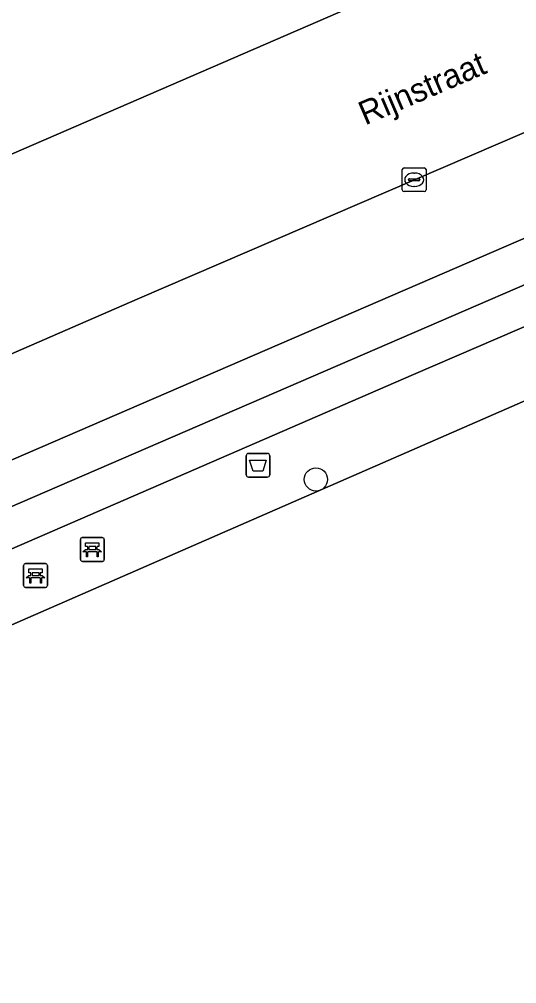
# Model space of a CAD drawing. Extents: x 157320 to 158835, y 386650 to 388491.
# Drawn here: x 157893.57 to 157914.51, y 387763.75 to 387804.33 of the extents above; entities that cross this region are included whole.
import ezdxf

# ---------------------------------------------------------------- set-up
doc = ezdxf.new("R2010")
doc.units = 0
for name, color, linetype in [('IMGEO_Afvalbak', 7, 'Continuous'), ('IMGEO_Bank', 7, 'Continuous'), ('IMGEO_Berm_groen', 7, 'Continuous'), ('IMGEO_Berm_open', 7, 'Continuous'), ('IMGEO_Boom', 7, 'Continuous'), ('IMGEO_Erf', 7, 'Continuous'), ('IMGEO_Fietspad_open', 7, 'Continuous'), ('IMGEO_Groenvoorziening', 7, 'Continuous'), ('IMGEO_Hek', 7, 'Continuous'), ('IMGEO_Kolk', 7, 'Continuous'), ('IMGEO_Openbare_ruimte_label', 7, 'Continuous'), ('IMGEO_Rijbaan_lokaal_open', 7, 'Continuous'), ('IMGEO_Voetpad_open', 7, 'Continuous')]:
    doc.layers.add(name, color=color, linetype=linetype)

msp = doc.modelspace()

# ---------------------------------------------------------------- linework, layer by layer
at = {"layer": 'IMGEO_Afvalbak'}
for p, q in [((157903.12, 387785.165), (157903.12, 387785.965)), ((157903.12, 387785.965), (157903.12, 387785.165)), ((157903.22, 387786.065), (157904.01, 387786.065)), ((157904.01, 387786.065), (157903.22, 387786.065)), ((157904.11, 387785.965), (157904.11, 387785.165)), ((157904.11, 387785.165), (157904.11, 387785.965)), ((157904.01, 387785.065), (157903.22, 387785.065)), ((157903.22, 387785.065), (157904.01, 387785.065))]:
    msp.add_line(p, q, dxfattribs=at)
msp.add_lwpolyline([(157903.263, 387785.779), (157903.967, 387785.779), (157903.818, 387785.309), (157903.412, 387785.309), (157903.263, 387785.779)], dxfattribs=at)
for centre, start, end in [((157903.22, 387785.965), 90, 180), ((157903.22, 387785.965), 90, 180), ((157904.01, 387785.965), 0, 90), ((157904.01, 387785.965), 360, 90), ((157903.22, 387785.165), 180, 270), ((157903.22, 387785.165), 180, 270), ((157904.01, 387785.165), 270, 0), ((157904.01, 387785.165), 270, 0)]:
    msp.add_arc(centre, 0.1, start, end, dxfattribs=at)
at = {"layer": 'IMGEO_Bank'}
for p, q in [((157896.142, 387781.596), (157896.142, 387782.437)), ((157896.142, 387782.437), (157896.142, 387781.596)), ((157896.217, 387782.521), (157897.058, 387782.521)), ((157897.058, 387782.521), (157896.217, 387782.521)), ((157897.142, 387782.446), (157897.142, 387781.605)), ((157897.142, 387781.605), (157897.142, 387782.446)), ((157896.839, 387781.919), (157896.446, 387781.919)), ((157896.451, 387782.027), (157896.451, 387782.133)), ((157896.495, 387782.133), (157896.495, 387782.027)), ((157896.783, 387782.139), (157896.501, 387782.139)), ((157896.501, 387782.021), (157896.783, 387782.021)), ((157896.789, 387782.027), (157896.789, 387782.133)), ((157896.833, 387782.133), (157896.833, 387782.027)), ((157893.825, 387781.426), (157894.666, 387781.426)), ((157894.666, 387781.426), (157893.825, 387781.426)), ((157897.067, 387781.521), (157896.226, 387781.521)), ((157896.226, 387781.521), (157897.067, 387781.521)), ((157893.75, 387780.501), (157893.75, 387781.342)), ((157893.75, 387781.342), (157893.75, 387780.501)), ((157894.059, 387780.932), (157894.059, 387781.038)), ((157894.103, 387781.038), (157894.103, 387780.932)), ((157894.391, 387781.044), (157894.109, 387781.044)), ((157894.397, 387780.932), (157894.397, 387781.038)), ((157894.441, 387781.038), (157894.441, 387780.932)), ((157894.75, 387781.351), (157894.75, 387780.51)), ((157894.75, 387780.51), (157894.75, 387781.351)), ((157894.447, 387780.824), (157894.054, 387780.824)), ((157894.109, 387780.926), (157894.391, 387780.926)), ((157894.675, 387780.426), (157893.834, 387780.426)), ((157893.834, 387780.426), (157894.675, 387780.426))]:
    msp.add_line(p, q, dxfattribs=at)
for points in [[(157896.445, 387782.139), (157896.359, 387782.139), (157896.359, 387782.3), (157896.922, 387782.3), (157896.922, 387782.139), (157896.839, 387782.139)], [(157896.389, 387781.919), (157896.247, 387781.919), (157896.359, 387782.021), (157896.445, 387782.021)], [(157896.439, 387781.912), (157896.439, 387781.705), (157896.396, 387781.705), (157896.396, 387781.912)], [(157896.839, 387782.021), (157896.922, 387782.021), (157897.034, 387781.919), (157896.895, 387781.919)], [(157896.889, 387781.912), (157896.889, 387781.705), (157896.845, 387781.705), (157896.845, 387781.912)], [(157894.053, 387781.044), (157893.967, 387781.044), (157893.967, 387781.205), (157894.53, 387781.205), (157894.53, 387781.044), (157894.447, 387781.044)], [(157893.997, 387780.824), (157893.855, 387780.824), (157893.967, 387780.926), (157894.053, 387780.926)], [(157894.047, 387780.817), (157894.047, 387780.61), (157894.004, 387780.61), (157894.004, 387780.817)], [(157894.447, 387780.926), (157894.53, 387780.926), (157894.642, 387780.824), (157894.503, 387780.824)], [(157894.497, 387780.817), (157894.497, 387780.61), (157894.453, 387780.61), (157894.453, 387780.817)]]:
    msp.add_lwpolyline(points, dxfattribs=at)
for centre, radius, start, end in [((157896.22, 387782.443), 0.0779, 92.4484, 184.2845), ((157896.22, 387782.443), 0.0779, 92.4484, 184.2845), ((157897.064, 387782.443), 0.0779, 2.4484, 94.2845), ((157897.064, 387782.443), 0.0779, 2.4484, 94.2845), ((157896.389, 387781.912), 0.00671, 2.8957, 87.1043), ((157896.446, 387781.912), 0.00671, 92.8957, 177.1043), ((157896.444, 387782.132), 0.00671, 2.8957, 87.1043), ((157896.444, 387782.028), 0.00671, 272.8957, 357.1043), ((157896.501, 387782.132), 0.00671, 92.8957, 177.1043), ((157896.501, 387782.028), 0.00671, 182.8957, 267.1043), ((157896.783, 387782.132), 0.00671, 2.8957, 87.1043), ((157896.783, 387782.028), 0.00671, 272.8957, 357.1043), ((157896.84, 387782.132), 0.00671, 92.8957, 177.1043), ((157896.84, 387782.028), 0.00671, 182.8957, 267.1043), ((157896.838, 387781.912), 0.00671, 2.8957, 87.1043), ((157896.895, 387781.912), 0.00671, 92.8957, 177.1043), ((157893.828, 387781.348), 0.0779, 92.4484, 184.2845), ((157893.828, 387781.348), 0.0779, 92.4484, 184.2845), ((157894.672, 387781.348), 0.0779, 2.4484, 94.2845), ((157894.672, 387781.348), 0.0779, 2.4484, 94.2845), ((157896.22, 387781.599), 0.0779, 182.4484, 274.2845), ((157896.22, 387781.599), 0.0779, 182.4484, 274.2845), ((157897.064, 387781.599), 0.0779, 272.4484, 4.2845), ((157897.064, 387781.599), 0.0779, 272.4484, 4.2845), ((157894.052, 387781.037), 0.00671, 2.8957, 87.1043), ((157894.109, 387781.037), 0.00671, 92.8957, 177.1043), ((157894.391, 387781.037), 0.00671, 2.8957, 87.1043), ((157894.448, 387781.037), 0.00671, 92.8957, 177.1043), ((157893.997, 387780.817), 0.00671, 2.8957, 87.1043), ((157894.054, 387780.817), 0.00671, 92.8957, 177.1043), ((157894.052, 387780.933), 0.00671, 272.8957, 357.1043), ((157894.109, 387780.933), 0.00671, 182.8957, 267.1043), ((157894.391, 387780.933), 0.00671, 272.8957, 357.1043), ((157894.448, 387780.933), 0.00671, 182.8957, 267.1043), ((157894.446, 387780.817), 0.00671, 2.8957, 87.1043), ((157894.503, 387780.817), 0.00671, 92.8957, 177.1043), ((157893.828, 387780.504), 0.0779, 182.4484, 274.2845), ((157893.828, 387780.504), 0.0779, 182.4484, 274.2845), ((157894.672, 387780.504), 0.0779, 272.4484, 4.2845), ((157894.672, 387780.504), 0.0779, 272.4484, 4.2845)]:
    msp.add_arc(centre, radius, start, end, dxfattribs=at)
at = {"layer": 'IMGEO_Berm_groen'}
msp.add_lwpolyline([(157884.792, 387796.905), (157885.367, 387797.14), (157885.656, 387796.64), (157886.113, 387795.556), (157886.287, 387795.649), (157900.796, 387801.925), (157907.925, 387805)], dxfattribs=at)
at = {"layer": 'IMGEO_Berm_open'}
for points in [[(157941.513, 387809.481), (157941.631, 387808.997), (157935.806, 387807.418), (157935.65, 387807.915), (157934.351, 387807.513), (157932.932, 387807.043), (157932.649, 387806.949), (157930.208, 387806.063), (157929.812, 387805.919), (157928.898, 387805.488), (157928.836, 387805.602), (157898.534, 387792.559), (157877.821, 387783.552), (157877.943, 387783.277), (157876.924, 387782.666)], [(157889.159, 387784.027), (157919.877, 387797.287), (157935.641, 387804.109)]]:
    msp.add_lwpolyline(points, dxfattribs=at)
at = {"layer": 'IMGEO_Boom'}
msp.add_circle((157906.055, 387784.969), 0.489, dxfattribs=at)
at = {"layer": 'IMGEO_Erf'}
msp.add_lwpolyline([(157940.014, 387802.268), (157935.867, 387800.495), (157935.963, 387792.163), (157934.088, 387792.102), (157926.543, 387792.136), (157923.72, 387792.147), (157880.058, 387773.098), (157879.753, 387772.965), (157881.386, 387750)], dxfattribs=at)
at = {"layer": 'IMGEO_Fietspad_open'}
for points in [[(157935.641, 387804.109), (157919.877, 387797.287), (157889.159, 387784.027)], [(157889.861, 387782.366), (157937.457, 387802.936), (157939.52, 387803.83)]]:
    msp.add_lwpolyline(points, dxfattribs=at)
at = {"layer": 'IMGEO_Groenvoorziening'}
msp.add_lwpolyline([(157910.159, 387789.376), (157879.53, 387776.095), (157879.753, 387772.965), (157880.058, 387773.098), (157923.72, 387792.147), (157926.543, 387792.136), (157934.088, 387792.102), (157935.963, 387792.163), (157935.867, 387800.495), (157928.195, 387797.157), (157924.17, 387795.418)], close=True, dxfattribs=at)
at = {"layer": 'IMGEO_Hek'}
msp.add_lwpolyline([(157926.543, 387792.136), (157923.72, 387792.147), (157880.058, 387773.098)], dxfattribs=at)
at = {"layer": 'IMGEO_Kolk'}
for p, q in [((157909.693, 387797.153), (157909.693, 387798.005)), ((157909.768, 387798.079), (157910.62, 387798.079)), ((157910.694, 387798.005), (157910.694, 387797.153)), ((157909.995, 387797.622), (157910.393, 387797.622)), ((157910.181, 387797.859), (157910.206, 387797.859)), ((157909.952, 387797.573), (157909.952, 387797.585)), ((157910.39, 387797.536), (157909.992, 387797.536)), ((157910.204, 387797.299), (157910.179, 387797.299)), ((157910.436, 387797.585), (157910.436, 387797.573)), ((157910.62, 387797.079), (157909.768, 387797.079))]:
    msp.add_line(p, q, dxfattribs=at)
for points in [[(157909.693, 387797.153), (157909.693, 387798.005)], [(157909.768, 387798.079), (157910.62, 387798.079)], [(157910.694, 387798.005), (157910.694, 387797.153)], [(157910.62, 387797.079), (157909.768, 387797.079)]]:
    msp.add_lwpolyline(points, dxfattribs=at)
for centre, radius, start, end in [((157909.77, 387798.003), 0.0765, 91.552, 178.448), ((157909.77, 387798.003), 0.0765, 91.552, 178.448), ((157910.618, 387798.003), 0.0765, 1.552, 88.448), ((157910.618, 387798.003), 0.0765, 1.552, 88.448), ((157909.992, 387797.582), 0.0403, 85.8775, 175.7526), ((157910.397, 387797.584), 0.0386, 1.7309, 96.639), ((157909.989, 387797.572), 0.0366, 178.938, 274.7102), ((157910.393, 387797.579), 0.043, 264.8664, 352.4533), ((157909.77, 387797.155), 0.0765, 181.552, 268.448), ((157909.77, 387797.155), 0.0765, 181.552, 268.448), ((157910.618, 387797.155), 0.0765, 271.552, 358.448), ((157910.618, 387797.155), 0.0765, 271.552, 358.448)]:
    msp.add_arc(centre, radius, start, end, dxfattribs=at)
for centre, major_axis, ratio, start_param, end_param in [((157910.18, 387797.579), (-0.387, 0.002), 0.722429, 4.712389, 7.853982), ((157910.205, 387797.579), (-0.39, 0.002), 0.717154, 1.570796, 4.712389)]:
    msp.add_ellipse(centre, major_axis=major_axis, ratio=ratio, start_param=start_param, end_param=end_param, dxfattribs=at)
at = {"layer": 'IMGEO_Rijbaan_lokaal_open'}
for points in [[(157926.454, 387810.082), (157924.132, 387811.179), (157923.463, 387811.495), (157923.037, 387811.549), (157917.181, 387808.983), (157910.914, 387806.295), (157907.925, 387805), (157900.796, 387801.925), (157886.287, 387795.649), (157886.113, 387795.556), (157867.367, 387787.314), (157863.788, 387785.721), (157848.855, 387779.149), (157843.258, 387776.704), (157831.537, 387771.565), (157825.018, 387768.678)], [(157822.606, 387759.344), (157823.485, 387759.737), (157826.947, 387761.265), (157830.821, 387762.995), (157834.309, 387764.533), (157834.528, 387764.625), (157840.947, 387767.435), (157840.962, 387767.442), (157845.799, 387769.569), (157845.904, 387769.619), (157846.023, 387769.675), (157862.5, 387776.887), (157863.66, 387777.349), (157877.821, 387783.552), (157898.534, 387792.559), (157928.836, 387805.602)]]:
    msp.add_lwpolyline(points, dxfattribs=at)
at = {"layer": 'IMGEO_Voetpad_open'}
for points in [[(157939.52, 387803.83), (157937.457, 387802.936), (157889.861, 387782.366)], [(157875.445, 387775.846), (157875.48, 387774.362), (157877.059, 387775.071), (157879.53, 387776.095), (157910.159, 387789.376), (157924.17, 387795.418), (157928.195, 387797.157), (157935.867, 387800.495), (157940.014, 387802.268)]]:
    msp.add_lwpolyline(points, dxfattribs=at)

# ---------------------------------------------------------------- texts
at = {"layer": 'IMGEO_Openbare_ruimte_label'}
msp.add_text('Rijnstraat', height=1, rotation=23.2588, dxfattribs=at).set_placement((157908.127, 387799.857))

doc.saveas('drawing.dxf')
